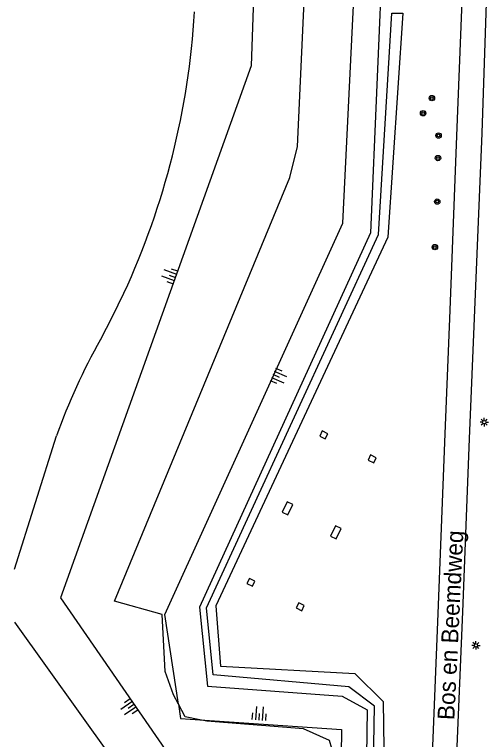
# Model space of a CAD drawing. Extents: x 133000 to 136000, y 400500 to 403500.
# Drawn here: x 133000 to 133070.2, y 401697.7 to 401804.9 of the extents above; entities that cross this region are included whole.
import ezdxf

# ---------------------------------------------------------------- set-up
doc = ezdxf.new("R2010")
doc.units = 0
for name, color, linetype in [('gg-afsc-faunaraster', 7, 'Continuous'), ('gg-afsc-lijn draadraster', 7, 'Continuous'), ('gg-afsc-lijn faunaraster', 7, 'Continuous'), ('gg-anno-openbare ruimte label', 7, 'Continuous'), ('gg-bbg-hoogspanningsmast', 7, 'Continuous'), ('gg-knt-BGT kruinlijn', 7, 'Continuous'), ('gg-knt-bovenkant onderkant talud', 7, 'Continuous'), ('gg-knt-verharding', 7, 'Continuous'), ('gg-kntw-bovenkant insteek waterloop', 7, 'Continuous'), ('gt-symb-boom', 7, 'Continuous'), ('gt-symb-lichtmast', 7, 'Continuous'), ('gt-symb-talud symbool', 7, 'Continuous')]:
    doc.layers.add(name, color=color, linetype=linetype)

# ---------------------------------------------------------------- blocks, each defined once
blk = doc.blocks.new('gt0-TALUD_1')
at = {"layer": 'gt-symb-talud symbool'}
for p, q in [((-1, -1), (-1, 0)), ((0.5, -2), (0.5, 0)), ((-0.5, -2), (-0.5, 0)), ((0, -1), (0, 0)), ((1, -1), (1, 0))]:
    blk.add_line(p, q, dxfattribs=at)
blk = doc.blocks.new('gt0-LMAST')
at = {"layer": 'gt-symb-lichtmast'}
for p, q in [((-0.18, 0.17), (-0.45, 0.44)), ((-0.01, 0.25), (-0.01, 0.62)), ((0.17, 0.17), (0.44, 0.44)), ((-0.26, 0), (-0.63, 0)), ((-0.18, -0.18), (-0.45, -0.45)), ((-0.01, -0.25), (-0.01, -0.63)), ((0.44, -0.45), (0.17, -0.18)), ((0.24, 0), (0.62, 0))]:
    blk.add_line(p, q, dxfattribs=at)
blk.add_circle((-0.01, 0), 0.25, dxfattribs=at)
blk = doc.blocks.new('gt0-BOOM')
at = {"layer": 'gt-symb-boom'}
for radius in [0.4, 0.2]:
    blk.add_circle((0, 0), radius, dxfattribs=at)

msp = doc.modelspace()

# ---------------------------------------------------------------- linework, layer by layer
at = {"layer": 'gg-afsc-faunaraster'}
msp.add_lwpolyline([(133024.27, 401702.93), (133023.52, 401704.3), (133022.3, 401707.77), (133021.86, 401716.2), (133014.8, 401718.15), (133040.76, 401780.83), (133041.9, 401785.39), (133045.59, 401865.99), (133050.22, 401972), (133052.95, 402032.82), (133053.81, 402053.01)], dxfattribs=at)
at = {"layer": 'gg-afsc-lijn draadraster'}
msp.add_lwpolyline([(133024.27, 401702.93), (133023.52, 401704.3), (133022.3, 401707.77), (133021.86, 401716.2), (133014.8, 401718.15), (133040.76, 401780.83), (133041.9, 401785.39), (133045.59, 401865.99), (133050.22, 401972), (133052.95, 402032.82), (133053.81, 402053.01), (133053.85, 402057.06), (133046.28, 402087.2), (133029.49, 402115.68), (133006.7, 402134.91), (133000, 402136.76)], dxfattribs=at)
at = {"layer": 'gg-afsc-lijn faunaraster'}
for points in [[(133027.43, 401700.62), (133025.28, 401701.05), (133024.27, 401702.93)], [(133045.55, 401612.17), (133048.04, 401692.85), (133046.65, 401697.56), (133042.81, 401699.28), (133028.49, 401700.4), (133027.43, 401700.62)]]:
    msp.add_lwpolyline(points, dxfattribs=at)
at = {"layer": 'gg-bbg-hoogspanningsmast'}
for points in [[(133046.02, 401742.16), (133046.4, 401742.93), (133045.57, 401743.34), (133045.2, 401742.57), (133046.02, 401742.16)], [(133053.18, 401738.62), (133053.56, 401739.38), (133052.73, 401739.79), (133052.35, 401739.03), (133053.18, 401738.62)], [(133040.46, 401730.93), (133041.22, 401732.47), (133040.39, 401732.88), (133039.63, 401731.35), (133040.46, 401730.93)], [(133047.62, 401727.39), (133048.38, 401728.92), (133047.55, 401729.33), (133046.79, 401727.8), (133047.62, 401727.39)], [(133035.22, 401720.37), (133035.6, 401721.13), (133034.77, 401721.54), (133034.39, 401720.78), (133035.22, 401720.37)], [(133042.53, 401716.75), (133042.91, 401717.51), (133042.08, 401717.92), (133041.71, 401717.16), (133042.53, 401716.75)]]:
    msp.add_lwpolyline(points, dxfattribs=at)
at = {"layer": 'gg-knt-BGT kruinlijn'}
for points in [[(133024.27, 401702.93), (133022.26, 401716.19), (133048.63, 401774.05), (133051.97, 401842.53), (133055.9, 401926.26), (133059.28, 401999.37), (133060.88, 402067.01)], [(133043.85, 402053.56), (133035.03, 401797.33), (133006.83, 401718.65), (133040.2, 401670.29), (133040.33, 401631.78), (133026.64, 401614.44)], [(133024.27, 401702.93), (133024.59, 401700.81), (133027.43, 401700.62)], [(133027.43, 401700.62), (133048.39, 401699.21), (133047.9, 401661.34), (133046.71, 401612.01)]]:
    msp.add_lwpolyline(points, dxfattribs=at)
at = {"layer": 'gg-knt-bovenkant onderkant talud'}
msp.add_lwpolyline([(133054.59, 401816.46), (133052.72, 401772.66), (133027.38, 401717.29), (133028.58, 401705.61), (133048.5, 401704.12), (133052.23, 401702.08), (133051.71, 401668.05), (133050.22, 401611.9)], dxfattribs=at)
at = {"layer": 'gg-knt-verharding'}
for points in [[(133056.16, 401553.13), (133058.15, 401600.18), (133059.41, 401632.35), (133060.68, 401666.01), (133062.71, 401716.34), (133063.74, 401742.9), (133064.51, 401761.2), (133065.51, 401787), (133066.6, 401815.69)], [(133070.12, 401815.59), (133069.19, 401787.4), (133067.31, 401742.16), (133066.35, 401716.57), (133065.26, 401690.83), (133064.24, 401665.82), (133063.01, 401632.77), (133061.66, 401600.54)]]:
    msp.add_lwpolyline(points, dxfattribs=at)
at = {"layer": 'gg-kntw-bovenkant insteek waterloop'}
for p, q in [((133000, 401722.91), (133006.21, 401742.61)), ((133000, 401715.06), (133033.56, 401668.28))]:
    msp.add_line(p, q, dxfattribs=at)
for points in [[(133055.85, 401805.13), (133057.51, 401805.15), (133055.25, 401771.98), (133029.82, 401717.5), (133030.51, 401708.54), (133050.4, 401707.45), (133054.59, 401703.35), (133055.06, 401668.59), (133052.46, 401611.62), (133050.76, 401611.7), (133052.7, 401668.47), (133053.29, 401702.62), (133049.51, 401705.49), (133029.39, 401707.29), (133028.43, 401717.16), (133053.89, 401772.42), (133055.85, 401805.13)], [(133012.72, 401756.84), (133014.51, 401760.26), (133016.19, 401763.74)]]:
    msp.add_lwpolyline(points, dxfattribs=at)
for centre, radius, start, end in [((132911.45, 401812.21), 115.42, 335.1672, 356.5703), ((133095.35, 401710.45), 94.77, 150.6877, 160.159)]:
    msp.add_arc(centre, radius, start, end, dxfattribs=at)

# ---------------------------------------------------------------- block references
at = {"layer": 'gt-symb-boom'}
for p in [(133061.8, 401792.57), (133060.5, 401790.33), (133062.78, 401787.03), (133062.7, 401783.7), (133062.59, 401777.26), (133062.24, 401770.53)]:
    msp.add_blockref('gt0-BOOM', p, dxfattribs=at)
at = {"layer": 'gt-symb-lichtmast'}
for p in [(133069.56, 401744.64), (133068.33, 401711.63)]:
    msp.add_blockref('gt0-LMAST', p, dxfattribs=at)
at = {"layer": 'gt-symb-talud symbool'}
for p, xscale, yscale, rotation in [((133023.82, 401766.06), 0.9995248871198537, 0.9995248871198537, -109.70395158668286), ((133038.31, 401751.67), 1.0000449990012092, 1.0000449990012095, 66.48544331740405), ((133017.67, 401702.93), 0.9999764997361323, 0.9999764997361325, -55.38819363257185), ((133036.16, 401700.58), 1.0001249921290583, 1.0001249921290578, 175.46947943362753)]:
    msp.add_blockref('gt0-TALUD_1', p, dxfattribs=dict(at, xscale=xscale, yscale=yscale, rotation=rotation))

# ---------------------------------------------------------------- texts
at = {"layer": 'gg-anno-openbare ruimte label'}
msp.add_text('Bos en Beemdweg', height=2.5, rotation=87.2, dxfattribs=at).set_placement((133065.11, 401700.54))

doc.saveas('drawing.dxf')
